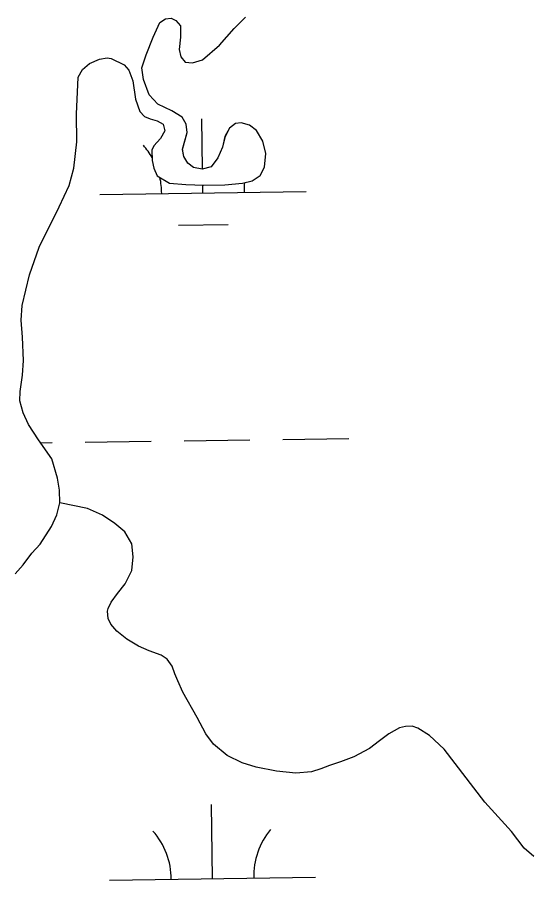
# Model space of a CAD drawing. Extents: x 3767014 to 3805179, y 361544 to 387384.
# Drawn here: x 3786396.8 to 3786646.4, y 368055.8 to 368483.5 of the extents above; entities that cross this region are included whole.
import ezdxf

# ---------------------------------------------------------------- set-up
doc = ezdxf.new("R2010")
doc.units = 0
for name, color, linetype in [('V-RIVR-EDGE', 7, 'Continuous'), ('V-TOPO-SHOR', 7, 'Continuous'), ('V-WETL-SWMP', 7, 'Continuous')]:
    doc.layers.add(name, color=color, linetype=linetype)

msp = doc.modelspace()

# ---------------------------------------------------------------- linework, layer by layer
at = {"layer": 'V-RIVR-EDGE'}
msp.add_spline([(3785266.865, 377529.211), (3785342.8, 377494.248), (3785391.258, 377467.439), (3785439.72, 377442.249), (3785475.246, 377418.707), (3785525.316, 377389.469), (3785575.383, 377359.422), (3785621.413, 377331.811), (3785722.351, 377269.288), (3785796.661, 377231.094), (3785852.385, 377199.415), (3785928.324, 377166.069), (3785964.678, 377149.804), (3786028.506, 377124.576), (3786060.018, 377113.175), (3786092.316, 377092.068), (3786117.34, 377073.405), (3786135.083, 377053.143), (3786154.458, 377039.347), (3786176.258, 377024.735), (3786206.946, 377006.867), (3786256.211, 376979.248), (3786328.098, 376942.677), (3786374.949, 376919.917), (3786491.265, 376862.208), (3786553.467, 376833.749), (3786619.713, 376805.279), (3786729.589, 376759.718), (3786796.656, 376736.099), (3786845.136, 376718.187), (3786867.767, 376712.469), (3787003.51, 376661.992), (3787089.16, 376631.048), (3787163.496, 376603.367), (3787230.559, 376578.13), (3787257.223, 376568.359), (3787300.044, 376551.27), (3787354.992, 376532.533), (3787409.127, 376512.181), (3787544.074, 376466.558), (3787612.756, 376442.126), (3787657.197, 376425.841), (3787730.724, 376398.162), (3787781.63, 376380.244), (3787834.96, 376361.511), (3787891.524, 376341.961), (3787940, 376322.432), (3787998.976, 376297.215), (3788050.697, 376281.721), (3788117.768, 376259.719), (3788176.757, 376240.164), (3788221.198, 376223.879), (3788259.981, 376209.226), (3788406.252, 376164.383), (3788541.215, 376125.23), (3788606.67, 376104.041), (3788679.39, 376077.173), (3788748.889, 376055.974), (3788871.693, 376005.528), (3788969.454, 375966.467), (3789047.013, 375933.926), (3789119.723, 375903.014), (3789155.253, 375881.09), (3789182.716, 375867.274), (3789214.225, 375854.256), (3789257.04, 375834.74), (3789281.286, 375828.21), (3789303.105, 375821.686), (3789328.955, 375809.491), (3789367.724, 375789.177), (3789414.577, 375767.225), (3789468.708, 375745.255), (3789509.105, 375728.981), (3789555.157, 375710.266), (3789585.849, 375694.015), (3789620.578, 375675.328), (3789681.97, 375646.062), (3789753.859, 375610.3), (3789792.633, 375591.603), (3789842.712, 375566.408), (3789897.64, 375539.584), (3789938.019, 375516.03), (3789968.727, 375506.25), (3790004.289, 375497.265), (3790030.972, 375494.773), (3790047.128, 375487.455), (3790077.007, 375469.589), (3790124.633, 375433.077), (3790192.442, 375382.768), (3790252.165, 375332.478), (3790290.91, 375302.459), (3790337.741, 375271.611), (3790406.357, 375220.491), (3790469.329, 375175.855), (3790570.248, 375106.054), (3790647.751, 375050.868), (3790691.367, 375028.115), (3790744.667, 374997.251), (3790806.838, 374955.852), (3790873.863, 374915.249), (3790932, 374877.903), (3791002.231, 374825.97), (3791052.265, 374782.175), (3791082.927, 374753.793), (3791131.331, 374705.149), (3791170.05, 374664.616), (3791192.631, 374638.681), (3791220.891, 374620.01), (3791288.67, 374557.569), (3791322.577, 374533.223), (3791362.944, 374504.817), (3791396.042, 374480.473), (3791434.785, 374449.645), (3791482.407, 374411.517), (3791534.052, 374365.291), (3791646.192, 374254.216), (3791707.514, 374196.644), (3791738.968, 374161.791), (3791773.65, 374123.694), (3791803.497, 374092.888), (3791829.321, 374070.18), (3791830.912, 374059.662), (3791837.316, 374032.958), (3791849.409, 374017.562), (3791884.123, 373992.405), (3791930.977, 373971.262), (3791954.393, 373955.838), (3791993.134, 373924.202), (3792026.979, 373874.785), (3792047.912, 373836.722), (3792063.186, 373799.482), (3792086.509, 373746.857), (3792112.249, 373690.181), (3792141.261, 373648.864), (3792158.993, 373624.558), (3792177.552, 373607.528), (3792214.702, 373586.409), (3792255.083, 373563.665), (3792301.119, 373538.48), (3792346.34, 373510.871), (3792382.671, 373485.71), (3792422.225, 373455.689), (3792479.537, 373411.875), (3792548.144, 373356.711), (3792619.168, 373298.307), (3792672.431, 373252.077), (3792709.534, 373212.357), (3792750.656, 373162.113), (3792839.385, 373068.08), (3792888.572, 373008.92), (3792945.027, 372945.699), (3792999.062, 372884.91), (3793053.898, 372820.884), (3793149.89, 372720.363), (3793208.761, 372653.092), (3793261.195, 372598.777), (3793315.232, 372538.796), (3793358.792, 372493.399), (3793409.592, 372432.618), (3793462.809, 372367.787), (3793498.283, 372323.219), (3793536.997, 372280.26), (3793578.124, 372232.443), (3793604.724, 372196.792), (3793668.438, 372125.466), (3793703.128, 372090.604), (3793760.41, 372034.66), (3793806.384, 371984.404), (3793839.438, 371942.268), (3793939.427, 371823.136), (3793981.333, 371763.186), (3794029.674, 371688.662), (3794050.609, 371651.408), (3794073.177, 371620.62), (3794178.796, 371488.535), (3794237.625, 371404.28), (3794268.243, 371358.106), (3794301.293, 371314.353), (3794332.724, 371269.794), (3794395.613, 371192), (3794429.476, 371149.862), (3794472.201, 371093.953), (3794523.788, 371024.274), (3794601.175, 370922.181), (3794640.679, 370871.942), (3794687.421, 370805.509), (3794733.389, 370752.828), (3794829.339, 370635.323), (3794895.463, 370557.521), (3794959.948, 370470.826), (3795013.158, 370403.569), (3795070.394, 370329.023), (3795159.854, 370203.448), (3795225.98, 370126.454), (3795296.13, 370041.363), (3795379.18, 369940.065), (3795459.001, 369841.201), (3795508.163, 369772.337), (3795554.103, 369708.333), (3795661.315, 369566.538), (3795715.338, 369500.897), (3795762.105, 369444.169), (3795798.366, 369390.703), (3795915.247, 369234.327), (3795963.601, 369165.465), (3796028.082, 369077.153), (3796043.387, 369052.853), (3796054.672, 369037.459), (3796077.242, 369007.48), (3796148.213, 368927.239), (3796183.677, 368878.627), (3796226.382, 368814.631), (3796275.531, 368740.105), (3796314.222, 368688.25), (3796353.714, 368633.158), (3796401.268, 368567.533), (3796456.873, 368487.33), (3796513.292, 368409.551), (3796545.533, 368365.8), (3796626.113, 368246.716), (3796670.449, 368188.377), (3796704.298, 368140.578), (3796751.041, 368074.145), (3796787.308, 368023.105), (3796838.907, 367958.278), (3796844.528, 367942.09), (3796845.295, 367925.104), (3796846.094, 367921.059), (3796852.559, 367919.425), (3796863.071, 367918.59), (3796875.166, 367904.003), (3796903.398, 367874.01), (3796931.629, 367844.017), (3796952.579, 367812.424), (3796982.392, 367767.87), (3797007.371, 367730.606), (3797037.194, 367690.095), (3797062.185, 367657.684), (3797075.869, 367631.77), (3797095.223, 367609.078), (3797126.665, 367569.372), (3797156.484, 367527.244), (3797212.099, 367451.085), (3797254.808, 367388.706), (3797302.183, 367327.228)], degree=3, dxfattribs=at)
at = {"layer": 'V-TOPO-SHOR'}
for points in [[(3786464.825, 368441.474), (3786460.487, 368446.078), (3786457.851, 368453.475), (3786457.024, 368459.148), (3786459.125, 368465.485), (3786462.449, 368474.01), (3786465.712, 368481.062), (3786468.513, 368482.899), (3786471.155, 368483.257), (3786473.539, 368482.139), (3786475.667, 368479.54), (3786475.804, 368473.949), (3786475.067, 368468.038), (3786475.941, 368464.428), (3786478.067, 368461.829), (3786481.512, 368461.522), (3786486.48, 368463.019), (3786494.652, 368470.093), (3786501.818, 368478.125), (3786507.18, 368483.657)], [(3786395.633, 368213.749), (3786399.455, 368218.064), (3786403.635, 368223.665), (3786407.749, 368227.988), (3786413.234, 368236.567), (3786415.841, 368242.326), (3786417.266, 368248.155), (3786417.117, 368254.24), (3786416.091, 368260.007), (3786413.303, 368269.46), (3786406.891, 368278.728), (3786402.095, 368286.072), (3786399.502, 368291.702), (3786397.884, 368297.553), (3786397.968, 368302.071), (3786399.047, 368310.052), (3786399.655, 368317.234), (3786399.18, 368328.512), (3786398.488, 368336.645), (3786398.902, 368343.821), (3786402.461, 368358.636), (3786407.135, 368372.204), (3786416.961, 368391.689), (3786421.813, 368402.021), (3786424.059, 368410.422), (3786425.413, 368423.218), (3786425.374, 368436.669), (3786426.111, 368454.556), (3786428.182, 368458.241), (3786431.543, 368461.27), (3786436.403, 368463.254), (3786440.116, 368463.934), (3786442.186, 368463.594), (3786448.447, 368460.606), (3786450.669, 368458.009), (3786452.664, 368452.857), (3786453.964, 368443.856), (3786456.076, 368437.919), (3786458.296, 368435.518), (3786461.071, 368434.408), (3786464.434, 368433.413), (3786467.323, 368431.715), (3786468.087, 368428.594), (3786466.021, 368424.811), (3786462.869, 368421.297), (3786461.839, 368419.21), (3786462.06, 368414.209), (3786462.84, 368410.496), (3786464.405, 368406.705), (3786470.383, 368403.221), (3786478.256, 368402.531), (3786487.101, 368402.16), (3786497.308, 368402.314), (3786505.73, 368403.209), (3786510.415, 368404.307), (3786514.374, 368406.959), (3786516.436, 368410.936), (3786517.155, 368417.629), (3786515.634, 368423.583), (3786512.66, 368428.713), (3786509.254, 368431.377), (3786505.203, 368432.454), (3786502.365, 368432.092), (3786499.475, 368429.86), (3786497.316, 368425.78), (3786496.069, 368420.644), (3786493.843, 368415.384), (3786490.611, 368411.084), (3786486.319, 368409.996), (3786481.979, 368410.772), (3786479.276, 368412.865), (3786477.332, 368416.058), (3786476.754, 368419.579), (3786479.005, 368427.783), (3786478.514, 368431.795), (3786476.468, 368435.182), (3786471.481, 368438.299), (3786464.825, 368441.474)], [(3786647.105, 368076.608), (3786642.452, 368080.555), (3786636.208, 368088.722), (3786623.274, 368102.964), (3786603.62, 368128.632), (3786596.524, 368135.193), (3786590.787, 368138.816), (3786588.088, 368139.838), (3786584.821, 368139.658), (3786581.966, 368138.995), (3786576.689, 368136.09), (3786572.314, 368132.713), (3786567.356, 368128.924), (3786559.725, 368124.972), (3786553.35, 368122.436), (3786548.041, 368120.72), (3786543.824, 368119.033), (3786539.202, 368117.63), (3786531.69, 368116.95), (3786522.353, 368118.007), (3786512.5, 368119.844), (3786505.709, 368122.053), (3786498.289, 368125.633), (3786491.715, 368131.12), (3786488.027, 368136.08), (3786483.769, 368144), (3786476.931, 368156.212), (3786474.514, 368161.799), (3786473.041, 368165.231), (3786471.663, 368168.863), (3786469.199, 368172.367), (3786466.283, 368174.177), (3786460.481, 368176.411), (3786455.373, 368178.662), (3786449.743, 368181.99), (3786444.892, 368185.933), (3786441.936, 368189.228), (3786440.579, 368192.068), (3786440.296, 368195.528), (3786440.66, 368196.826), (3786442.168, 368199.933), (3786445.135, 368204.168), (3786448.981, 368208.819), (3786452.193, 368215.237), (3786452.819, 368221.891), (3786452.168, 368228.216), (3786448.756, 368233.975), (3786443.9, 368238.116), (3786437.857, 368242.128), (3786430.646, 368245.316), (3786417.266, 368248.155)]]:
    msp.add_lwpolyline(points, dxfattribs=at)
at = {"layer": 'V-WETL-SWMP'}
for p, q in [((3786462.449, 368474.011), (3786465.712, 368481.062)), ((3786465.712, 368481.062), (3786468.514, 368482.899)), ((3786468.514, 368482.899), (3786471.156, 368483.258)), ((3786471.156, 368483.258), (3786473.54, 368482.139)), ((3786473.54, 368482.139), (3786475.666, 368479.541)), ((3786501.817, 368478.125), (3786507.179, 368483.657)), ((3786475.666, 368479.541), (3786475.804, 368473.948)), ((3786494.652, 368470.093), (3786501.817, 368478.125)), ((3786459.125, 368465.485), (3786462.449, 368474.011)), ((3786475.804, 368473.948), (3786475.066, 368468.038)), ((3786475.066, 368468.038), (3786475.941, 368464.427)), ((3786486.481, 368463.019), (3786494.652, 368470.093)), ((3786431.542, 368461.269), (3786436.402, 368463.254)), ((3786436.402, 368463.254), (3786440.116, 368463.935)), ((3786440.116, 368463.935), (3786442.187, 368463.594)), ((3786442.187, 368463.594), (3786448.446, 368460.606)), ((3786457.024, 368459.149), (3786459.125, 368465.485)), ((3786475.941, 368464.427), (3786478.067, 368461.829)), ((3786481.511, 368461.521), (3786486.481, 368463.019)), ((3786428.181, 368458.24), (3786431.542, 368461.269)), ((3786448.446, 368460.606), (3786450.67, 368458.01)), ((3786457.851, 368453.475), (3786457.024, 368459.149)), ((3786478.067, 368461.829), (3786481.511, 368461.521)), ((3786425.375, 368436.669), (3786426.111, 368454.557)), ((3786426.111, 368454.557), (3786428.181, 368458.24)), ((3786450.67, 368458.01), (3786452.663, 368452.856)), ((3786452.663, 368452.856), (3786453.965, 368443.855)), ((3786460.488, 368446.078), (3786457.851, 368453.475)), ((3786464.824, 368441.473), (3786460.488, 368446.078)), ((3786453.965, 368443.855), (3786456.075, 368437.918)), ((3786456.075, 368437.918), (3786458.295, 368435.519)), ((3786471.481, 368438.299), (3786464.824, 368441.473)), ((3786476.467, 368435.182), (3786471.481, 368438.299)), ((3786425.413, 368423.219), (3786425.375, 368436.669)), ((3786458.295, 368435.519), (3786461.071, 368434.409)), ((3786461.071, 368434.409), (3786464.434, 368433.412)), ((3786464.434, 368433.412), (3786467.323, 368431.716)), ((3786478.514, 368431.796), (3786476.467, 368435.182)), ((3786486.449, 368410.029), (3786486.11, 368434.436)), ((3786467.323, 368431.716), (3786468.088, 368428.593)), ((3786479.006, 368427.783), (3786478.514, 368431.796)), ((3786499.475, 368429.859), (3786497.317, 368425.78)), ((3786502.365, 368432.091), (3786499.475, 368429.859)), ((3786505.203, 368432.455), (3786502.365, 368432.091)), ((3786509.255, 368431.377), (3786505.203, 368432.455)), ((3786512.659, 368428.712), (3786509.255, 368431.377)), ((3786466.021, 368424.811), (3786462.868, 368421.297)), ((3786468.088, 368428.593), (3786466.021, 368424.811)), ((3786476.754, 368419.578), (3786479.006, 368427.783)), ((3786497.317, 368425.78), (3786496.069, 368420.644)), ((3786515.633, 368423.582), (3786512.659, 368428.712)), ((3786424.06, 368410.422), (3786425.413, 368423.219)), ((3786462.868, 368421.297), (3786461.839, 368419.21)), ((3786496.069, 368420.644), (3786493.843, 368415.385)), ((3786517.155, 368417.63), (3786515.633, 368423.582)), ((3786461.839, 368419.21), (3786462.061, 368414.208)), ((3786477.332, 368416.058), (3786476.754, 368419.578)), ((3786479.276, 368412.866), (3786477.332, 368416.058)), ((3786516.437, 368410.936), (3786517.155, 368417.63)), ((3786462.061, 368414.208), (3786462.84, 368410.496)), ((3786481.979, 368410.772), (3786479.276, 368412.866)), ((3786493.843, 368415.385), (3786490.611, 368411.084)), ((3786421.813, 368402.021), (3786424.06, 368410.422)), ((3786462.84, 368410.496), (3786464.406, 368406.706)), ((3786486.318, 368409.996), (3786481.979, 368410.772)), ((3786490.611, 368411.084), (3786486.318, 368409.996)), ((3786514.375, 368406.958), (3786516.437, 368410.936)), ((3786464.406, 368406.706), (3786470.383, 368403.221)), ((3786470.383, 368403.221), (3786478.255, 368402.531)), ((3786497.308, 368402.315), (3786505.729, 368403.21)), ((3786505.729, 368403.21), (3786510.415, 368404.307)), ((3786510.415, 368404.307), (3786514.375, 368406.958)), ((3786416.962, 368391.69), (3786421.813, 368402.021)), ((3786436.615, 368397.745), (3786536.605, 368399.134)), ((3786478.255, 368402.531), (3786487.1, 368402.161)), ((3786486.61, 368398.439), (3786486.558, 368402.184)), ((3786487.1, 368402.161), (3786497.308, 368402.315)), ((3786407.134, 368372.204), (3786416.962, 368391.69)), ((3786474.826, 368382.843), (3786498.823, 368383.176)), ((3786402.462, 368358.637), (3786407.134, 368372.204)), ((3786398.901, 368343.822), (3786402.462, 368358.637)), ((3786398.489, 368336.645), (3786398.901, 368343.822)), ((3786399.181, 368328.512), (3786398.489, 368336.645)), ((3786399.655, 368317.233), (3786399.181, 368328.512)), ((3786399.047, 368310.051), (3786399.655, 368317.233)), ((3786397.968, 368302.071), (3786399.047, 368310.051)), ((3786397.883, 368297.553), (3786397.968, 368302.071)), ((3786399.501, 368291.702), (3786397.883, 368297.553)), ((3786402.094, 368286.071), (3786399.501, 368291.702)), ((3786406.89, 368278.728), (3786402.094, 368286.071)), ((3786525.43, 368278.896), (3786557.427, 368279.34)), ((3786413.304, 368269.461), (3786406.89, 368278.728)), ((3786407.904, 368277.263), (3786413.441, 368277.34)), ((3786429.44, 368277.562), (3786461.437, 368278.007)), ((3786477.435, 368278.229), (3786509.432, 368278.674)), ((3786416.091, 368260.006), (3786413.304, 368269.461)), ((3786417.117, 368254.239), (3786416.091, 368260.006)), ((3786417.267, 368248.155), (3786417.117, 368254.239)), ((3786415.84, 368242.327), (3786417.267, 368248.155)), ((3786413.233, 368236.568), (3786415.84, 368242.327)), ((3786407.75, 368227.989), (3786413.233, 368236.568)), ((3786403.635, 368223.665), (3786407.75, 368227.989)), ((3786399.454, 368218.064), (3786403.635, 368223.665)), ((3786395.633, 368213.748), (3786399.454, 368218.064)), ((3786491.231, 368065.796), (3786490.731, 368101.793)), ((3786441.236, 368065.102), (3786541.226, 368066.491))]:
    msp.add_line(p, q, dxfattribs=at)
for centre, start, end in [((3786431.366, 368398.147), 29.64035, 41.5677), ((3786431.366, 368398.147), 0.02404, 12.75182), ((3786541.841, 368399.681), 173.84503, 181.56769), ((3786435.987, 368065.504), 0.02404, 41.5677), ((3786546.462, 368067.038), 140.02403, 181.56769)]:
    msp.add_arc(centre, 35.246, start, end, dxfattribs=at)

doc.saveas('drawing.dxf')
